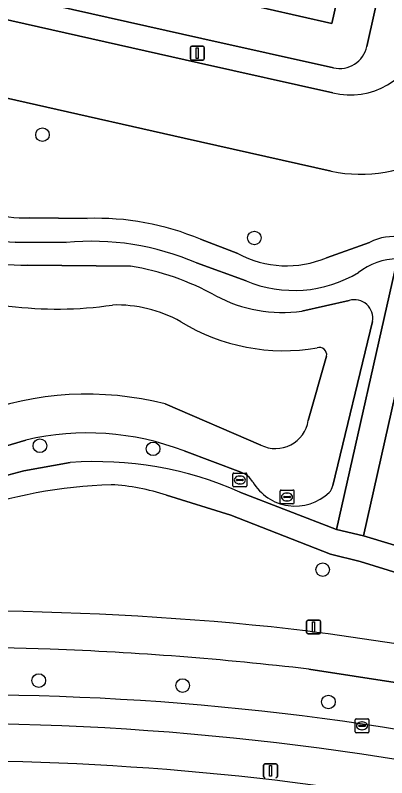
# Model space of a CAD drawing. Extents: x 161771 to 163125, y 382475 to 383179.
# Drawn here: x 162721.7 to 162748.4, y 382550.7 to 382605.5 of the extents above; entities that cross this region are included whole.
import ezdxf

# ---------------------------------------------------------------- set-up
doc = ezdxf.new("R2010")
doc.units = 0
for name, color, linetype in [('IMGEO_Berm_groen', 7, 'Continuous'), ('IMGEO_Boom', 7, 'Continuous'), ('IMGEO_Erf', 7, 'Continuous'), ('IMGEO_Fietspad_gesloten', 7, 'Continuous'), ('IMGEO_Groenvoorziening', 7, 'Continuous'), ('IMGEO_Lichtmast', 7, 'Continuous'), ('IMGEO_Meer_plas_ven_vijver', 7, 'Continuous'), ('IMGEO_Oever', 7, 'Continuous'), ('IMGEO_Pand', 7, 'Continuous'), ('IMGEO_Rijbaan_lokaal_gesloten', 7, 'Continuous'), ('IMGEO_Rijbaan_lokaal_open', 7, 'Continuous'), ('IMGEO_Rioolput', 7, 'Continuous'), ('IMGEO_Voetpad_gesloten', 7, 'Continuous'), ('IMGEO_Voetpad_halfverhard', 7, 'Continuous'), ('IMGEO_Voetpad_open', 7, 'Continuous')]:
    doc.layers.add(name, color=color, linetype=linetype)

msp = doc.modelspace()

# ---------------------------------------------------------------- linework, layer by layer
at = {"layer": 'IMGEO_Berm_groen'}
msp.add_lwpolyline([(162761.861, 382555.255), (162752.618, 382556.986), (162742.843, 382558.484)], dxfattribs=at)
for centre, radius, start, end in [((162716.643, 382338.215), 221.836, 88.03443, 95.17009), ((162715.724, 382328.446), 231.631, 83.27636, 87.88993), ((162718.146, 382361.315), 195.319, 76.45732, 90.15405), ((162716.743, 382350.631), 203.951, 76.76359, 104.62394), ((162716.647, 382348.842), 203.055, 82.18505, 105.59566)]:
    msp.add_arc(centre, radius, start, end, dxfattribs=at)
at = {"layer": 'IMGEO_Boom'}
for centre in [(162723.693, 382596.882), (162738.926, 382589.463), (162723.51, 382574.535), (162731.647, 382574.314), (162743.84, 382565.633), (162723.427, 382557.665), (162733.769, 382557.306), (162744.251, 382556.127)]:
    msp.add_circle(centre, 0.489, dxfattribs=at)
at = {"layer": 'IMGEO_Erf'}
for points in [[(162747.018, 382603.214), (162761.303, 382667.139)], [(162699.324, 382611.848), (162735.148, 382603.794), (162744.618, 382601.689)]]:
    msp.add_lwpolyline(points, dxfattribs=at)
msp.add_lwpolyline([(162746.245, 382617.6), (162745.717, 382615.259), (162748.334, 382614.669), (162747.036, 382608.914), (162745.48, 382609.25), (162744.49, 382604.868), (162737.525, 382606.443), (162740.34, 382618.912)], close=True, dxfattribs=at)
msp.add_arc((162745.068, 382603.632), 1.995, 256.9688, 347.8963, dxfattribs=at)
at = {"layer": 'IMGEO_Fietspad_gesloten'}
msp.add_lwpolyline([(162742.843, 382558.484), (162752.618, 382556.986), (162761.861, 382555.255)], dxfattribs=at)
for centre, radius, start, end in [((162716.69, 382326.135), 236.554, 84.31155, 94.963), ((162713.046, 382328.166), 234.927, 76.94476, 83.37818), ((162716.643, 382338.215), 221.836, 88.03443, 95.17009), ((162715.724, 382328.446), 231.631, 83.27636, 87.88993), ((162718.146, 382361.315), 195.319, 76.45732, 90.15405), ((162716.743, 382350.631), 203.951, 76.76359, 104.62394)]:
    msp.add_arc(centre, radius, start, end, dxfattribs=at)
at = {"layer": 'IMGEO_Groenvoorziening'}
for points in [[(162744.459, 382594.266), (162733.879, 382596.633), (162702.016, 382603.824), (162701.604, 382602.11), (162704.535, 382596.297), (162704.615, 382596.339), (162705.324, 382594.947)], [(162749.549, 382589.487), (162749.648, 382589.929), (162749.739, 382589.909), (162750.122, 382591.361), (162751.817, 382590.984), (162751.469, 382589.526), (162751.594, 382589.498), (162746.768, 382568.054), (162763.155, 382563.13), (162780.726, 382558.066), (162789.99, 382554.986), (162800.227, 382599.29), (162790.501, 382601.555), (162792.45, 382593.297)], [(162706.343, 382592.943), (162717.303, 382571.402), (162722.361, 382572.744), (162725.685, 382573.328)], [(162722.507, 382574.938), (162717.44, 382573.44), (162708.861, 382590.845)], [(162722.784, 382590.908), (162726.906, 382590.865)], [(162725.398, 382589.145), (162721.735, 382589.156)], [(162735.051, 382589.367), (162737.742, 382588.338)], [(162744.112, 382588.037), (162747.216, 382589.143)], [(162737.883, 382571.195), (162744.821, 382568.52), (162749.208, 382587.975)], [(162722.613, 382587.498), (162730.024, 382587.431)], [(162738.327, 382586.385), (162734.774, 382587.664)], [(162742.346, 382584.206), (162745.745, 382584.977)], [(162747.422, 382583.462), (162744.564, 382571.685)], [(162737.965, 382572.628), (162733.873, 382574.164)], [(162744.405, 382566.751), (162737.244, 382569.55), (162732.621, 382570.982)], [(162797.184, 382551.256), (162787.763, 382553.738), (162774.357, 382557.986), (162759.624, 382562.167), (162746.523, 382566.222), (162744.405, 382566.751)]]:
    msp.add_lwpolyline(points, dxfattribs=at)
for centre, radius, start, end in [((162746.568, 382603.921), 9.883, 257.6785, 348.04), ((162722.535, 382601.463), 10.558, 238.3641, 271.352), ((162722.37, 382603.29), 14.149, 239.9701, 267.4289), ((162727.568, 382571.575), 19.301, 67.1906, 91.967), ((162748.846, 382586.173), 3.388, 78.019, 118.7566), ((162722.58, 382605.874), 18.376, 246.3838, 270.1037), ((162727.183, 382570.026), 19.203, 66.7144, 95.3335), ((162741.245, 382594.923), 7.459, 241.9862, 292.603), ((162749.342, 382583.129), 4.848, 91.5863, 127.1909), ((162727.047, 382568.936), 18.733, 60.9417, 80.8571), ((162741.775, 382594.622), 8.929, 247.2868, 301.2863), ((162740.945, 382594.292), 10.183, 241.8815, 277.9076), ((162746.118, 382583.704), 1.326, 349.4717, 106.339), ((162726.938, 382556.164), 19.29, 68.9289, 103.2797), ((162727.535, 382547.963), 25.433, 65.991, 94.1715), ((162737.431, 382571.102), 1.617, 31.4773, 70.7086), ((162741.864, 382573.735), 3.539, 210.3568, 313.4912), ((162729.766, 382536.133), 35.616, 91.8247, 109.2633), ((162727.876, 382556.708), 15.042, 71.6123, 87.1189), ((162743.473, 382571.915), 1.115, 317.879, 348.1094), ((162716.69, 382326.135), 236.554, 84.31155, 94.963), ((162713.046, 382328.166), 234.927, 76.94476, 83.37818)]:
    msp.add_arc(centre, radius, start, end, dxfattribs=at)
at = {"layer": 'IMGEO_Lichtmast'}
for p, q in [((162734.325, 382602.34), (162734.325, 382603.14)), ((162734.325, 382603.14), (162734.325, 382602.34)), ((162734.425, 382603.24), (162735.215, 382603.24)), ((162735.215, 382603.24), (162734.425, 382603.24)), ((162735.315, 382603.14), (162735.315, 382602.34)), ((162735.315, 382602.34), (162735.315, 382603.14)), ((162735.215, 382602.24), (162734.425, 382602.24)), ((162734.425, 382602.24), (162735.215, 382602.24)), ((162742.686, 382561.111), (162742.686, 382561.911)), ((162742.686, 382561.911), (162742.686, 382561.111)), ((162742.786, 382562.011), (162743.576, 382562.011)), ((162743.576, 382562.011), (162742.786, 382562.011)), ((162743.676, 382561.911), (162743.676, 382561.111)), ((162743.676, 382561.111), (162743.676, 382561.911)), ((162743.576, 382561.011), (162742.786, 382561.011)), ((162742.786, 382561.011), (162743.576, 382561.011)), ((162739.691, 382551.683), (162740.481, 382551.683)), ((162740.481, 382551.683), (162739.691, 382551.683)), ((162739.591, 382550.783), (162739.591, 382551.583)), ((162739.591, 382551.583), (162739.591, 382550.783)), ((162740.581, 382551.583), (162740.581, 382550.783)), ((162740.581, 382550.783), (162740.581, 382551.583))]:
    msp.add_line(p, q, dxfattribs=at)
for points in [[(162734.745, 382603.115), (162734.895, 382603.115), (162734.895, 382602.365), (162734.745, 382602.365), (162734.745, 382603.115)], [(162743.106, 382561.886), (162743.256, 382561.886), (162743.256, 382561.136), (162743.106, 382561.136), (162743.106, 382561.886)], [(162740.011, 382551.558), (162740.161, 382551.558), (162740.161, 382550.808), (162740.011, 382550.808), (162740.011, 382551.558)]]:
    msp.add_lwpolyline(points, dxfattribs=at)
for centre, start, end in [((162734.425, 382603.14), 90, 180), ((162734.425, 382603.14), 90, 180), ((162735.215, 382603.14), 0, 90), ((162735.215, 382603.14), 360, 90), ((162734.425, 382602.34), 180, 270), ((162734.425, 382602.34), 180, 270), ((162735.215, 382602.34), 270, 0), ((162735.215, 382602.34), 270, 0), ((162742.786, 382561.911), 90, 180), ((162742.786, 382561.911), 90, 180), ((162743.576, 382561.911), 0, 90), ((162743.576, 382561.911), 360, 90), ((162742.786, 382561.111), 180, 270), ((162742.786, 382561.111), 180, 270), ((162743.576, 382561.111), 270, 0), ((162743.576, 382561.111), 270, 0), ((162739.691, 382551.583), 90, 180), ((162739.691, 382551.583), 90, 180), ((162740.481, 382551.583), 0, 90), ((162740.481, 382551.583), 360, 90), ((162739.691, 382550.783), 180, 270), ((162739.691, 382550.783), 180, 270), ((162740.481, 382550.783), 270, 0), ((162740.481, 382550.783), 270, 0)]:
    msp.add_arc(centre, 0.1, start, end, dxfattribs=at)
at = {"layer": 'IMGEO_Meer_plas_ven_vijver'}
for points in [[(162742.797, 382576.339), (162744.122, 382580.977)], [(162732.525, 382577.535), (162739.403, 382574.585)]]:
    msp.add_lwpolyline(points, dxfattribs=at)
for centre, radius, start, end in [((162724.735, 382612.157), 27.801, 247.4999, 278.2433), ((162729.028, 382575.24), 9.408, 60.7068, 91.8696), ((162741.028, 382595.561), 14.196, 238.5953, 279.762), ((162743.599, 382581.066), 0.531, 350.3411, 107.9636), ((162726.887, 382555.444), 22.799, 75.6833, 110.7444), ((162740.462, 382576.697), 2.363, 243.375, 351.2843)]:
    msp.add_arc(centre, radius, start, end, dxfattribs=at)
at = {"layer": 'IMGEO_Oever'}
for points in [[(162708.861, 382590.845), (162717.44, 382573.44), (162722.507, 382574.938)], [(162730.024, 382587.431), (162722.613, 382587.498)], [(162745.745, 382584.977), (162742.346, 382584.206)], [(162744.564, 382571.685), (162747.422, 382583.462)], [(162744.122, 382580.977), (162742.797, 382576.339)], [(162739.403, 382574.585), (162732.525, 382577.535)], [(162733.873, 382574.164), (162737.965, 382572.628)]]:
    msp.add_lwpolyline(points, dxfattribs=at)
for centre, radius, start, end in [((162722.58, 382605.874), 18.376, 246.3838, 270.1037), ((162727.047, 382568.936), 18.733, 60.9417, 80.8571), ((162724.735, 382612.157), 27.801, 247.4999, 278.2433), ((162740.945, 382594.292), 10.183, 241.8815, 277.9076), ((162729.028, 382575.24), 9.408, 60.7068, 91.8696), ((162746.118, 382583.704), 1.326, 349.4717, 106.339), ((162741.028, 382595.561), 14.196, 238.5953, 279.762), ((162743.599, 382581.066), 0.531, 350.3411, 107.9636), ((162726.887, 382555.444), 22.799, 75.6833, 110.7444), ((162740.462, 382576.697), 2.363, 243.375, 351.2843), ((162726.938, 382556.164), 19.29, 68.9289, 103.2797), ((162737.431, 382571.102), 1.617, 31.4773, 70.7086), ((162741.864, 382573.735), 3.539, 210.3568, 313.4912), ((162743.473, 382571.915), 1.115, 317.879, 348.1094)]:
    msp.add_arc(centre, radius, start, end, dxfattribs=at)
at = {"layer": 'IMGEO_Pand'}
msp.add_lwpolyline([(162748.334, 382614.669), (162745.717, 382615.259), (162746.245, 382617.6), (162740.34, 382618.912), (162737.525, 382606.443), (162744.49, 382604.868), (162745.48, 382609.25), (162747.036, 382608.914)], close=True, dxfattribs=at)
at = {"layer": 'IMGEO_Rijbaan_lokaal_gesloten'}
msp.add_arc((162716.647, 382348.842), 203.055, 82.18505, 105.59566, dxfattribs=at)
at = {"layer": 'IMGEO_Rijbaan_lokaal_open'}
for points in [[(162744.564, 382599.889), (162734.913, 382602.051), (162698.683, 382610.206)], [(162698.204, 382604.683), (162699.728, 382604.34), (162702.016, 382603.824), (162733.879, 382596.633), (162744.459, 382594.266)]]:
    msp.add_lwpolyline(points, dxfattribs=at)
for centre, radius, start, end in [((162745.821, 382605.103), 5.363, 256.4441, 343.2924), ((162746.568, 382603.921), 9.883, 257.6785, 348.04)]:
    msp.add_arc(centre, radius, start, end, dxfattribs=at)
at = {"layer": 'IMGEO_Rioolput'}
for p, q in [((162737.383, 382571.65), (162737.383, 382572.502)), ((162737.458, 382572.576), (162738.31, 382572.576)), ((162738.384, 382572.502), (162738.384, 382571.65)), ((162737.642, 382572.07), (162737.642, 382572.082)), ((162738.08, 382572.033), (162737.682, 382572.033)), ((162737.685, 382572.119), (162738.083, 382572.119)), ((162737.871, 382572.356), (162737.896, 382572.356)), ((162738.126, 382572.082), (162738.126, 382572.07)), ((162738.31, 382571.576), (162737.458, 382571.576)), ((162737.894, 382571.796), (162737.869, 382571.796)), ((162740.776, 382570.428), (162740.776, 382571.28)), ((162740.851, 382571.354), (162741.703, 382571.354)), ((162741.035, 382570.848), (162741.035, 382570.86)), ((162741.078, 382570.897), (162741.476, 382570.897)), ((162741.264, 382571.134), (162741.289, 382571.134)), ((162741.519, 382570.86), (162741.519, 382570.848)), ((162741.777, 382571.28), (162741.777, 382570.428)), ((162741.703, 382570.354), (162740.851, 382570.354)), ((162741.473, 382570.811), (162741.075, 382570.811)), ((162741.287, 382570.574), (162741.262, 382570.574)), ((162746.167, 382553.991), (162746.167, 382554.843)), ((162746.242, 382554.917), (162747.094, 382554.917)), ((162746.426, 382554.411), (162746.426, 382554.423)), ((162746.469, 382554.46), (162746.867, 382554.46)), ((162746.655, 382554.697), (162746.68, 382554.697)), ((162746.91, 382554.423), (162746.91, 382554.411)), ((162747.168, 382554.843), (162747.168, 382553.991)), ((162747.094, 382553.917), (162746.242, 382553.917)), ((162746.864, 382554.374), (162746.466, 382554.374)), ((162746.678, 382554.137), (162746.653, 382554.137))]:
    msp.add_line(p, q, dxfattribs=at)
for points in [[(162737.383, 382571.65), (162737.383, 382572.502)], [(162737.458, 382572.576), (162738.31, 382572.576)], [(162738.384, 382572.502), (162738.384, 382571.65)], [(162738.31, 382571.576), (162737.458, 382571.576)], [(162740.776, 382570.428), (162740.776, 382571.28)], [(162740.851, 382571.354), (162741.703, 382571.354)], [(162741.777, 382571.28), (162741.777, 382570.428)], [(162741.703, 382570.354), (162740.851, 382570.354)], [(162746.167, 382553.991), (162746.167, 382554.843)], [(162746.242, 382554.917), (162747.094, 382554.917)], [(162747.168, 382554.843), (162747.168, 382553.991)], [(162747.094, 382553.917), (162746.242, 382553.917)]]:
    msp.add_lwpolyline(points, dxfattribs=at)
for centre, radius, start, end in [((162737.46, 382572.5), 0.0765, 91.552, 178.448), ((162737.46, 382572.5), 0.0765, 91.552, 178.448), ((162738.308, 382572.5), 0.0765, 1.552, 88.448), ((162738.308, 382572.5), 0.0765, 1.552, 88.448), ((162737.682, 382572.079), 0.0403, 85.8775, 175.7526), ((162737.679, 382572.069), 0.0366, 178.938, 274.7102), ((162738.083, 382572.076), 0.043, 264.8664, 352.4533), ((162738.087, 382572.081), 0.0386, 1.7309, 96.639), ((162737.46, 382571.652), 0.0765, 181.552, 268.448), ((162737.46, 382571.652), 0.0765, 181.552, 268.448), ((162738.308, 382571.652), 0.0765, 271.552, 358.448), ((162738.308, 382571.652), 0.0765, 271.552, 358.448), ((162740.853, 382571.278), 0.0765, 91.552, 178.448), ((162740.853, 382571.278), 0.0765, 91.552, 178.448), ((162741.075, 382570.857), 0.0403, 85.8775, 175.7526), ((162741.072, 382570.847), 0.0366, 178.938, 274.7102), ((162741.476, 382570.854), 0.043, 264.8664, 352.4533), ((162741.48, 382570.859), 0.0386, 1.7309, 96.639), ((162741.701, 382571.278), 0.0765, 1.552, 88.448), ((162741.701, 382571.278), 0.0765, 1.552, 88.448), ((162740.853, 382570.43), 0.0765, 181.552, 268.448), ((162740.853, 382570.43), 0.0765, 181.552, 268.448), ((162741.701, 382570.43), 0.0765, 271.552, 358.448), ((162741.701, 382570.43), 0.0765, 271.552, 358.448), ((162746.244, 382554.841), 0.0765, 91.552, 178.448), ((162746.244, 382554.841), 0.0765, 91.552, 178.448), ((162746.466, 382554.42), 0.0403, 85.8775, 175.7526), ((162746.463, 382554.41), 0.0366, 178.938, 274.7102), ((162746.867, 382554.417), 0.043, 264.8664, 352.4533), ((162746.871, 382554.422), 0.0386, 1.7309, 96.639), ((162747.092, 382554.841), 0.0765, 1.552, 88.448), ((162747.092, 382554.841), 0.0765, 1.552, 88.448), ((162746.244, 382553.993), 0.0765, 181.552, 268.448), ((162746.244, 382553.993), 0.0765, 181.552, 268.448), ((162747.092, 382553.993), 0.0765, 271.552, 358.448), ((162747.092, 382553.993), 0.0765, 271.552, 358.448)]:
    msp.add_arc(centre, radius, start, end, dxfattribs=at)
for centre, major_axis, ratio, start_param, end_param in [((162737.87, 382572.076), (-0.387, 0.002), 0.722429, 4.712389, 7.853982), ((162737.895, 382572.076), (-0.39, 0.002), 0.717154, 1.570796, 4.712389), ((162741.263, 382570.854), (-0.387, 0.002), 0.722429, 4.712389, 7.853982), ((162741.288, 382570.854), (-0.39, 0.002), 0.717154, 1.570796, 4.712389), ((162746.654, 382554.417), (-0.387, 0.002), 0.722429, 4.712389, 7.853982), ((162746.679, 382554.417), (-0.39, 0.002), 0.717154, 1.570796, 4.712389)]:
    msp.add_ellipse(centre, major_axis=major_axis, ratio=ratio, start_param=start_param, end_param=end_param, dxfattribs=at)
at = {"layer": 'IMGEO_Voetpad_gesloten'}
msp.add_lwpolyline([(162751.594, 382589.498), (162751.469, 382589.526), (162749.739, 382589.909), (162749.648, 382589.929), (162749.549, 382589.487), (162749.208, 382587.975), (162744.821, 382568.52), (162746.768, 382568.054)], close=True, dxfattribs=at)
at = {"layer": 'IMGEO_Voetpad_halfverhard'}
for points in [[(162726.906, 382590.865), (162722.784, 382590.908)], [(162721.735, 382589.156), (162725.398, 382589.145)], [(162737.742, 382588.338), (162735.051, 382589.367)], [(162747.216, 382589.143), (162744.112, 382588.037)], [(162734.774, 382587.664), (162738.327, 382586.385)], [(162725.685, 382573.328), (162722.361, 382572.744), (162717.303, 382571.402), (162715.53, 382570.506), (162713.009, 382568.992)], [(162732.621, 382570.982), (162737.244, 382569.55), (162744.405, 382566.751), (162746.523, 382566.222), (162759.624, 382562.167), (162774.357, 382557.986), (162787.763, 382553.738), (162797.184, 382551.256)], [(162803.351, 382552.063), (162791.934, 382554.547), (162789.99, 382554.986), (162780.726, 382558.066), (162763.155, 382563.13), (162746.768, 382568.054), (162744.821, 382568.52), (162737.883, 382571.195)]]:
    msp.add_lwpolyline(points, dxfattribs=at)
for centre, radius, start, end in [((162722.535, 382601.463), 10.558, 238.3641, 271.352), ((162722.37, 382603.29), 14.149, 239.9701, 267.4289), ((162727.568, 382571.575), 19.301, 67.1906, 91.967), ((162748.846, 382586.173), 3.388, 78.019, 118.7566), ((162727.183, 382570.026), 19.203, 66.7144, 95.3335), ((162741.245, 382594.923), 7.459, 241.9862, 292.603), ((162749.342, 382583.129), 4.848, 91.5863, 127.1909), ((162741.775, 382594.622), 8.929, 247.2868, 301.2863), ((162727.535, 382547.963), 25.433, 65.991, 94.1715), ((162729.766, 382536.133), 35.616, 91.8247, 109.2633), ((162727.876, 382556.708), 15.042, 71.6123, 87.1189)]:
    msp.add_arc(centre, radius, start, end, dxfattribs=at)
at = {"layer": 'IMGEO_Voetpad_open'}
for points in [[(162767.248, 382685.464), (162769.201, 382685.018), (162771.179, 382693.792), (162769.19, 382694.228), (162771.837, 382705.982), (162773.827, 382705.542), (162775.363, 382712.356), (162773.374, 382712.81), (162774.699, 382718.68), (162776.687, 382718.23), (162777.112, 382720.115), (162777.37, 382721.321), (162773.653, 382722.008), (162773.388, 382720.8), (162761.948, 382670.012), (162763.517, 382669.659), (162762.893, 382666.783), (162761.303, 382667.139), (162747.018, 382603.214)], [(162744.618, 382601.689), (162735.148, 382603.794), (162699.324, 382611.848)], [(162698.683, 382610.206), (162734.913, 382602.051), (162744.564, 382599.889)]]:
    msp.add_lwpolyline(points, dxfattribs=at)
for centre, radius, start, end in [((162745.821, 382605.103), 5.363, 256.4441, 343.2924), ((162745.068, 382603.632), 1.995, 256.9688, 347.8963)]:
    msp.add_arc(centre, radius, start, end, dxfattribs=at)

doc.saveas('drawing.dxf')
